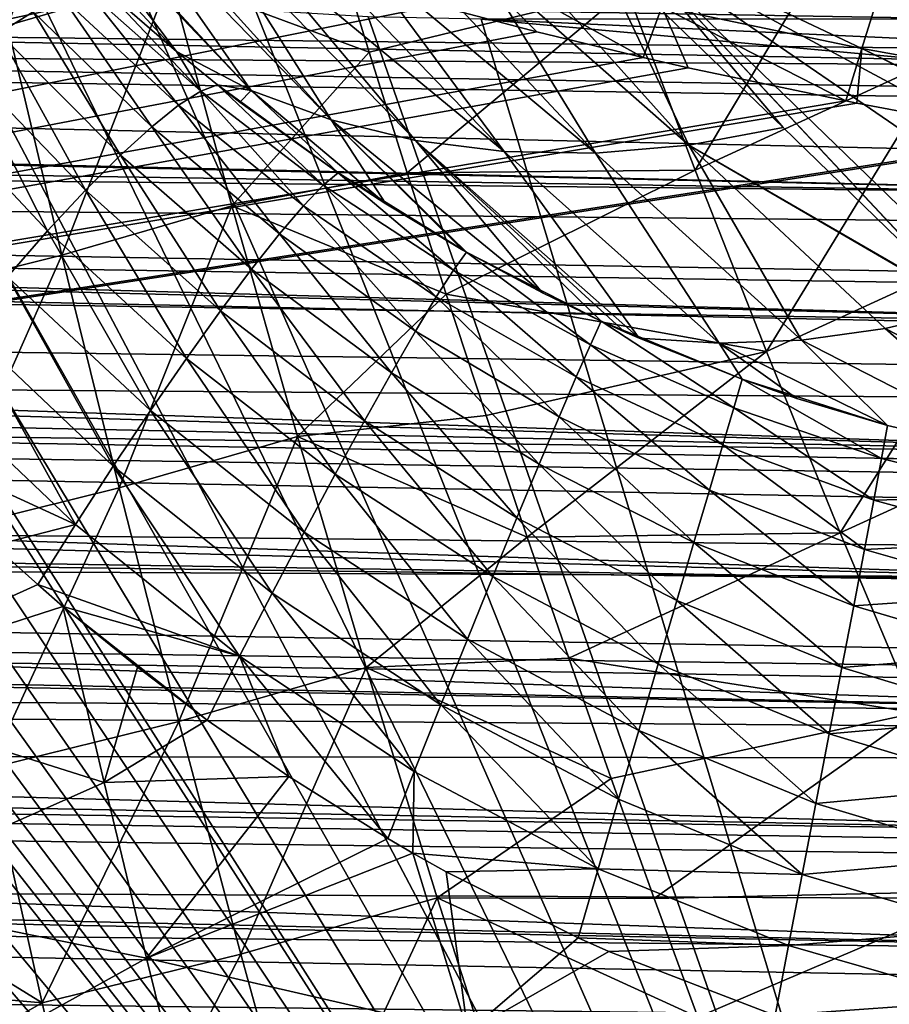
# Model space of a CAD drawing. Header units: metres. Extents: x -109 to 109, y -78 to 121.
# Tile 992 of 1056: x 43.46 to 48.59, y 0.83 to 6.64. Entities that reach past the tile are written whole.
import ezdxf

# ---------------------------------------------------------------- set-up
doc = ezdxf.new("R2010")
doc.units = ezdxf.units.M
doc.layers.add('solid_508554_SW0001', color=7, linetype='CONTINUOUS')

msp = doc.modelspace()

# ---------------------------------------------------------------- linework, layer by layer
at = {"layer": 'solid_508554_SW0001'}
for points in [[(4.682198, 13.057236, -8.693299), (50.351505, -7.183285, 2.992571), (32.970078, 13.057232, -8.693296)], [(4.682198, 13.057236, -8.693299), (4.682198, -7.183285, 2.992571), (50.351505, -7.183285, 2.992571)], [(50.351505, -7.183285, 2.992571), (34.869118, 11.46491, -7.773969), (32.970078, 13.057232, -8.693296)], [(50.351505, -7.183285, 2.992571), (36.770775, 9.875168, -6.856131), (34.869118, 11.46491, -7.773969)], [(50.351505, -7.183285, 2.992571), (37.230968, 9.509166, -6.64482), (36.770775, 9.875168, -6.856131)], [(50.351505, -7.183285, 2.992571), (37.714027, 9.16053, -6.443535), (37.230968, 9.509166, -6.64482)], [(50.351505, -7.183285, 2.992571), (38.218876, 8.830504, -6.252995), (37.714027, 9.16053, -6.443535)], [(50.351505, -7.183285, 2.992571), (38.744343, 8.520358, -6.073932), (38.218876, 8.830504, -6.252995)], [(50.351505, -7.183285, 2.992571), (39.28907, 8.231194, -5.906983), (38.744343, 8.520358, -6.073932)], [(50.351505, -7.183285, 2.992571), (39.851555, 7.963991, -5.752713), (39.28907, 8.231194, -5.906983)], [(43.383945, 6.608366, -26.677334), (43.083267, 7.937452, -26.264164), (43.99963, 8.205528, -26.358107)], [(43.383945, 6.608366, -26.677334), (43.99963, 8.205528, -26.358107), (44.342594, 6.887798, -26.777256)], [(48.938831, 6.44196, -27.83481), (48.478962, 7.48386, -27.630554), (49.865147, 8.230908, -27.952419)], [(50.351505, -7.183285, 2.992571), (40.430286, 7.719659, -5.611648), (39.851555, 7.963991, -5.752713)], [(42.776962, 7.874118, -9.504266), (43.594124, 7.507923, -9.275441), (15.998173, 0.732994, -5.041996)], [(43.961468, 6.819921, -20.907629), (44.382786, 6.454134, -21.110563), (43.060326, 7.882202, -19.173925)], [(43.529495, 7.582778, -18.795855), (43.060326, 7.882202, -19.173925), (44.382786, 6.454134, -21.110563)], [(50.351505, -7.183285, 2.992571), (40.926521, 7.53322, -5.504007), (40.430286, 7.719659, -5.611648)], [(43.529495, 7.582778, -18.795855), (44.382786, 6.454134, -21.110563), (44.823631, 6.225471, -20.735821)], [(43.588161, 7.55115, -18.751936), (43.529495, 7.582778, -18.795855), (44.823631, 6.225471, -20.735821)], [(43.594124, 7.507923, -9.275441), (43.793518, 7.427039, -9.2249), (15.998173, 0.732994, -5.041996)], [(50.351505, -7.183285, 2.992571), (41.024212, 7.498913, -5.4842), (40.926521, 7.53322, -5.504007)], [(44.042664, 7.342767, -18.432858), (43.588161, 7.55115, -18.751936), (44.823631, 6.225471, -20.735821)], [(50.351505, -7.183285, 2.992571), (41.632576, 7.302232, -5.370646), (41.024212, 7.498913, -5.4842)], [(47.444153, 5.754338, -27.545013), (47.040844, 6.820336, -27.35338), (48.478962, 7.48386, -27.630554)], [(47.444153, 5.754338, -27.545013), (48.478962, 7.48386, -27.630554), (48.938831, 6.44196, -27.83481)], [(43.793518, 7.427039, -9.2249), (44.754005, 7.07752, -9.006496), (15.998173, 0.732994, -5.041996)], [(6.763608, 7.378486, 24.960306), (80.942551, 6.099385, 22.97781), (80.94873, 6.774532, 22.816147)], [(6.763608, 7.378486, 24.960306), (7.627764, 6.957722, 25.016071), (80.942551, 6.099385, 22.97781)], [(44.042664, 7.342767, -18.432858), (44.823631, 6.225471, -20.735821), (45.294724, 6.050325, -20.37977)], [(44.170719, 7.294696, -18.349104), (44.042664, 7.342767, -18.432858), (45.294724, 6.050325, -20.37977)], [(50.351505, -7.183285, 2.992571), (42.254608, 7.130056, -5.271241), (41.632576, 7.302232, -5.370646)], [(44.593376, 7.165188, -18.0895), (44.170719, 7.294696, -18.349104), (45.294724, 6.050325, -20.37977)], [(51.110764, 6.363555, 20.544594), (6.852509, 6.642309, 21.841087), (5.058661, 7.233901, 21.748165)], [(51.108322, 7.094298, 20.301525), (51.110764, 6.363555, 20.544594), (5.058661, 7.233901, 21.748165)], [(44.342594, 6.887798, -26.777256), (45.303284, 7.155307, -26.909904), (45.519585, 6.450059, -27.083416)], [(44.593376, 7.165188, -18.0895), (45.294724, 6.050325, -20.37977), (45.793941, 5.929466, -20.039843)], [(44.798309, 7.11725, -17.972206), (44.593376, 7.165188, -18.0895), (45.793941, 5.929466, -20.039843)], [(45.519585, 6.450059, -27.083416), (45.303284, 7.155307, -26.909904), (47.040844, 6.820336, -27.35338)], [(50.351505, -7.183285, 2.992571), (42.889103, 6.983013, -5.186345), (42.254608, 7.130056, -5.271241)], [(44.798309, 7.11725, -17.972206), (45.793941, 5.929466, -20.039843), (46.316025, 5.864166, -19.719618)], [(45.174713, 7.052275, -17.770094), (44.798309, 7.11725, -17.972206), (46.316025, 5.864166, -19.719618)], [(46.849804, 7.080468, -17.053902), (47.963535, 6.005582, -18.909605), (47.027973, 7.111581, -16.993959)], [(47.027973, 7.111581, -16.993959), (51.692684, 3.913509, -22.533182), (52.950245, 3.926706, -22.510326)], [(63.661411, 7.111581, -16.993959), (47.027973, 7.111581, -16.993959), (52.950245, 3.926706, -22.510326)], [(47.027973, 7.111581, -16.993959), (50.325684, 3.916145, -22.528618), (51.692684, 3.913509, -22.533182)], [(47.027973, 7.111581, -16.993959), (49.065971, 4.937428, -20.759703), (50.325684, 3.916145, -22.528618)], [(47.027973, 7.111581, -16.993959), (49.049793, 4.951752, -20.734894), (49.065971, 4.937428, -20.759703)], [(47.027973, 7.111581, -16.993959), (47.963535, 6.005582, -18.909605), (49.049793, 4.951752, -20.734894)], [(44.754005, 7.07752, -9.006496), (45.004299, 6.99617, -8.955664), (15.998173, 0.732994, -5.041996)], [(45.461052, 7.02161, -17.627178), (45.174713, 7.052275, -17.770094), (46.316025, 5.864166, -19.719618)], [(46.849804, 7.080468, -17.053902), (46.399712, 7.0253, -17.218859), (47.40659, 5.902406, -19.151543)], [(46.849804, 7.080468, -17.053902), (47.40659, 5.902406, -19.151543), (47.963535, 6.005582, -18.909605)], [(45.004299, 6.99617, -8.955664), (45.916534, 6.726389, -8.787086), (15.998173, 0.732994, -5.041996)], [(50.351505, -7.183285, 2.992571), (43.534229, 6.861862, -5.116398), (42.889103, 6.983013, -5.186345)], [(45.461052, 7.02161, -17.627178), (46.316025, 5.864166, -19.719618), (46.855469, 5.855114, -19.422476)], [(45.779358, 7.005448, -17.478661), (45.461052, 7.02161, -17.627178), (46.855469, 5.855114, -19.422476)], [(46.148495, 7.009284, -17.31946), (45.779358, 7.005448, -17.478661), (46.855469, 5.855114, -19.422476)], [(46.072384, 7.00731, -8.990724), (46.51001, 6.570379, -8.689599), (45.916534, 6.726389, -8.787086)], [(46.072384, 7.00731, -8.990724), (47.13633, 6.419793, -8.595503), (46.51001, 6.570379, -8.689599)], [(47.246529, 6.717529, -8.810441), (47.13633, 6.419793, -8.595503), (46.072384, 7.00731, -8.990724)], [(46.399712, 7.0253, -17.218859), (46.148495, 7.009284, -17.31946), (47.40659, 5.902406, -19.151543)], [(46.148495, 7.009284, -17.31946), (46.855469, 5.855114, -19.422476), (47.40659, 5.902406, -19.151543)], [(48.426956, 6.471897, -8.658332), (47.246529, 6.717529, -8.810441), (47.345108, 6.986593, -9.064669)], [(48.515335, 6.749168, -8.921957), (48.426956, 6.471897, -8.658332), (47.345108, 6.986593, -9.064669)], [(49.693485, 6.546833, -8.804356), (48.515335, 6.749168, -8.921957), (48.600658, 6.989147, -9.220818)], [(7.627764, 6.957722, 25.016071), (80.938202, 5.692484, 23.051933), (80.942551, 6.099385, 22.97781)], [(7.627764, 6.957722, 25.016071), (7.90768, 6.819988, 25.030664), (80.938202, 5.692484, 23.051933)], [(43.704922, 5.251282, -26.965794), (43.383945, 6.608366, -26.677334), (44.342594, 6.887798, -26.777256)], [(50.351505, -7.183285, 2.992571), (44.187977, 6.76719, -5.061739), (43.534229, 6.861862, -5.116398)], [(43.704922, 5.251282, -26.965794), (44.342594, 6.887798, -26.777256), (44.709457, 5.54294, -27.071918)], [(44.709457, 5.54294, -27.071918), (44.342594, 6.887798, -26.777256), (45.519585, 6.450059, -27.083416)], [(7.90768, 6.819988, 25.030664), (80.931564, 5.140692, 23.12529), (80.938202, 5.692484, 23.051933)], [(7.90768, 6.819988, 25.030664), (9.032763, 6.259046, 25.071741), (80.931564, 5.140692, 23.12529)], [(43.851891, 6.818474, -21.301262), (43.709091, 6.774453, -21.681589), (44.394764, 6.136961, -21.998335)], [(43.851891, 6.818474, -21.301262), (44.525204, 6.220282, -21.614513), (43.961468, 6.819921, -20.907629)], [(43.851891, 6.818474, -21.301262), (44.394764, 6.136961, -21.998335), (44.525204, 6.220282, -21.614513)], [(44.525204, 6.220282, -21.614513), (44.382786, 6.454134, -21.110563), (43.961468, 6.819921, -20.907629)], [(45.74329, 5.738456, -27.221739), (45.519585, 6.450059, -27.083416), (47.040844, 6.820336, -27.35338)], [(45.74329, 5.738456, -27.221739), (47.040844, 6.820336, -27.35338), (47.444153, 5.754338, -27.545013)], [(43.709091, 6.774453, -21.681589), (43.535561, 6.688766, -22.041481), (44.235939, 6.009972, -22.358782)], [(43.709091, 6.774453, -21.681589), (44.235939, 6.009972, -22.358782), (44.394764, 6.136961, -21.998335)], [(50.351505, -7.183285, 2.992571), (44.848324, 6.699342, -5.022567), (44.187977, 6.76719, -5.061739)], [(49.611534, 6.259682, -8.527947), (48.426956, 6.471897, -8.658332), (48.515335, 6.749168, -8.921957)], [(49.693485, 6.546833, -8.804356), (49.611534, 6.259682, -8.527947), (48.515335, 6.749168, -8.921957)], [(45.916534, 6.726389, -8.787086), (46.51001, 6.570379, -8.689599), (15.998173, 0.732994, -5.041996)], [(43.256035, 6.694077, -22.280769), (43.334522, 6.563001, -22.374262), (43.535561, 6.688766, -22.041481)], [(43.535561, 6.688766, -22.041481), (43.334522, 6.563001, -22.374262), (44.051739, 5.841731, -22.688995)], [(43.535561, 6.688766, -22.041481), (44.051739, 5.841731, -22.688995), (44.235939, 6.009972, -22.358782)], [(50.351505, -7.183285, 2.992571), (45.513195, 6.658569, -4.999027), (44.848324, 6.699342, -5.022567)], [(47.246529, 6.717529, -8.810441), (47.403534, 6.359182, -8.557629), (47.13633, 6.419793, -8.595503)], [(47.246529, 6.717529, -8.810441), (48.33411, 6.162836, -8.434938), (47.403534, 6.359182, -8.557629)], [(48.426956, 6.471897, -8.658332), (48.33411, 6.162836, -8.434938), (47.246529, 6.717529, -8.810441)], [(51.114517, 5.610165, 20.704668), (6.978152, 6.600075, 21.845884), (6.852509, 6.642309, 21.841087)], [(51.110764, 6.363555, 20.544594), (51.114517, 5.610165, 20.704668), (6.852509, 6.642309, 21.841087)], [(50.351505, -7.183285, 2.992571), (46.180508, 6.644997, -4.991191), (45.513195, 6.658569, -4.999027)], [(50.353447, 6.455267, -4.881651), (50.358887, 6.644997, -4.991191), (46.180508, 6.644997, -4.991191)], [(50.351505, 6.265568, -4.772128), (50.353447, 6.455267, -4.881651), (46.180508, 6.644997, -4.991191)], [(50.351505, -7.183285, 2.992571), (50.351505, 6.265568, -4.772128), (46.180508, 6.644997, -4.991191)], [(51.114517, 5.610165, 20.704668), (8.585925, 6.051288, 21.886559), (6.978152, 6.600075, 21.845884)], [(46.51001, 6.570379, -8.689599), (47.13633, 6.419793, -8.595503), (15.998173, 0.732994, -5.041996)], [(42.689816, 4.999235, -26.880316), (43.383945, 6.608366, -26.677334), (43.704922, 5.251282, -26.965794)], [(43.334522, 6.563001, -22.374262), (43.109703, 6.399492, -22.673756), (43.845676, 5.635439, -22.982693)], [(43.334522, 6.563001, -22.374262), (43.845676, 5.635439, -22.982693), (44.051739, 5.841731, -22.688995)], [(44.823631, 6.225471, -20.735821), (44.382786, 6.454134, -21.110563), (44.624866, 6.258337, -21.213959)], [(44.525204, 6.220282, -21.614513), (44.624866, 6.258337, -21.213959), (44.382786, 6.454134, -21.110563)], [(48.426956, 6.471897, -8.658332), (48.398029, 6.150088, -8.426972), (48.33411, 6.162836, -8.434938)], [(48.426956, 6.471897, -8.658332), (49.498386, 5.942852, -8.297477), (48.398029, 6.150088, -8.426972)], [(48.426956, 6.471897, -8.658332), (49.526787, 5.937778, -8.294307), (49.498386, 5.942852, -8.297477)], [(49.611534, 6.259682, -8.527947), (49.526787, 5.937778, -8.294307), (48.426956, 6.471897, -8.658332)], [(47.13633, 6.419793, -8.595503), (47.403534, 6.359182, -8.557629), (15.998173, 0.732994, -5.041996)], [(43.109703, 6.399492, -22.673756), (42.865276, 6.201272, -22.934406), (43.621674, 5.395023, -23.234282)], [(43.109703, 6.399492, -22.673756), (43.621674, 5.395023, -23.234282), (43.845676, 5.635439, -22.982693)], [(44.709457, 5.54294, -27.071918), (45.519585, 6.450059, -27.083416), (45.74329, 5.738456, -27.221739)], [(47.864738, 4.683309, -27.654007), (47.444153, 5.754338, -27.545013), (48.938831, 6.44196, -27.83481)], [(47.864738, 4.683309, -27.654007), (48.938831, 6.44196, -27.83481), (49.418877, 5.396215, -27.956739)], [(47.403534, 6.359182, -8.557629), (48.33411, 6.162836, -8.434938), (15.998173, 0.732994, -5.041996)], [(9.032763, 6.259046, 25.071741), (9.857052, 5.840906, 25.083393), (80.931564, 5.140692, 23.12529)], [(45.248283, 5.66526, -21.877697), (44.624866, 6.258337, -21.213959), (44.525204, 6.220282, -21.614513)], [(44.624866, 6.258337, -21.213959), (45.336914, 5.738561, -21.474354), (44.756321, 6.1562, -21.266661)], [(45.248283, 5.66526, -21.877697), (45.336914, 5.738561, -21.474354), (44.624866, 6.258337, -21.213959)], [(44.823631, 6.225471, -20.735821), (44.624866, 6.258337, -21.213959), (44.756321, 6.1562, -21.266661)], [(44.823631, 6.225471, -20.735821), (44.756321, 6.1562, -21.266661), (45.336914, 5.738561, -21.474354)], [(44.823631, 6.225471, -20.735821), (45.336914, 5.738561, -21.474354), (45.618561, 5.55466, -21.562429)], [(45.294724, 6.050325, -20.37977), (44.823631, 6.225471, -20.735821), (45.618561, 5.55466, -21.562429)], [(48.33411, 6.162836, -8.434938), (48.398029, 6.150088, -8.426972), (15.998173, 0.732994, -5.041996)], [(42.865276, 6.201272, -22.934406), (43.383987, 5.125058, -23.438978), (43.621674, 5.395023, -23.234282)], [(45.13184, 5.544224, -22.261003), (44.525204, 6.220282, -21.614513), (44.394764, 6.136961, -21.998335)], [(45.13184, 5.544224, -22.261003), (45.248283, 5.66526, -21.877697), (44.525204, 6.220282, -21.614513)], [(48.398029, 6.150088, -8.426972), (49.498386, 5.942852, -8.297477), (15.998173, 0.732994, -5.041996)], [(44.989925, 5.377839, -22.617805), (44.394764, 6.136961, -21.998335), (44.235939, 6.009972, -22.358782)], [(44.989925, 5.377839, -22.617805), (45.13184, 5.544224, -22.261003), (44.394764, 6.136961, -21.998335)], [(51.119534, 4.843579, 20.77973), (8.890319, 5.945632, 21.88983), (8.585925, 6.051288, 21.886559)], [(51.114517, 5.610165, 20.704668), (51.119534, 4.843579, 20.77973), (8.585925, 6.051288, 21.886559)], [(45.294724, 6.050325, -20.37977), (46.093361, 5.2706, -21.695602), (46.542576, 5.030219, -21.807228)], [(45.793941, 5.929466, -20.039843), (45.294724, 6.050325, -20.37977), (46.542576, 5.030219, -21.807228)], [(45.294724, 6.050325, -20.37977), (46.073212, 5.282019, -21.690287), (46.093361, 5.2706, -21.695602)], [(45.294724, 6.050325, -20.37977), (45.618561, 5.55466, -21.562429), (46.073212, 5.282019, -21.690287)], [(44.825298, 5.169342, -22.941166), (44.235939, 6.009972, -22.358782), (44.051739, 5.841731, -22.688995)], [(44.825298, 5.169342, -22.941166), (44.989925, 5.377839, -22.617805), (44.235939, 6.009972, -22.358782)], [(47.40659, 5.902406, -19.151543), (49.049793, 4.951752, -20.734894), (47.963535, 6.005582, -18.909605)], [(51.119534, 4.843579, 20.77973), (10.252916, 5.46583, 21.886436), (8.890319, 5.945632, 21.88983)], [(49.498386, 5.942852, -8.297477), (49.526787, 5.937778, -8.294307), (15.998173, 0.732994, -5.041996)], [(49.526787, 5.937778, -8.294307), (50.503654, 0.732994, -5.041996), (15.998173, 0.732994, -5.041996)], [(45.793941, 5.929466, -20.039843), (47.0271, 4.799969, -21.915672), (47.11285, 4.762218, -21.933834)], [(46.316025, 5.864166, -19.719618), (45.793941, 5.929466, -20.039843), (47.11285, 4.762218, -21.933834)], [(45.793941, 5.929466, -20.039843), (46.889435, 4.862432, -21.885916), (47.0271, 4.799969, -21.915672)], [(45.793941, 5.929466, -20.039843), (46.542576, 5.030219, -21.807228), (46.889435, 4.862432, -21.885916)], [(47.40659, 5.902406, -19.151543), (46.855469, 5.855114, -19.422476), (48.071609, 4.751212, -21.301785)], [(47.40659, 5.902406, -19.151543), (49.065971, 4.937428, -20.759703), (49.049793, 4.951752, -20.734894)], [(47.40659, 5.902406, -19.151543), (48.566582, 4.819886, -21.018305), (49.065971, 4.937428, -20.759703)], [(47.40659, 5.902406, -19.151543), (48.071609, 4.751212, -21.301785), (48.566582, 4.819886, -21.018305)], [(9.857052, 5.840906, 25.083393), (80.924133, 4.591235, 23.167868), (80.931564, 5.140692, 23.12529)], [(9.857052, 5.840906, 25.083393), (10.148746, 5.691421, 25.083662), (80.924133, 4.591235, 23.167868)], [(44.641171, 4.922789, -23.224787), (44.051739, 5.841731, -22.688995), (43.845676, 5.635439, -22.982693)], [(44.641171, 4.922789, -23.224787), (44.825298, 5.169342, -22.941166), (44.051739, 5.841731, -22.688995)], [(46.316025, 5.864166, -19.719618), (47.11285, 4.762218, -21.933834), (47.585754, 4.731886, -21.607803)], [(46.855469, 5.855114, -19.422476), (46.316025, 5.864166, -19.719618), (47.585754, 4.731886, -21.607803)], [(46.855469, 5.855114, -19.422476), (47.585754, 4.731886, -21.607803), (48.071609, 4.751212, -21.301785)], [(44.709457, 5.54294, -27.071918), (45.74329, 5.738456, -27.221739), (45.973717, 5.022664, -27.324497)], [(46.016636, 5.163651, -22.097252), (45.336914, 5.738561, -21.474354), (45.248283, 5.66526, -21.877697)], [(45.336914, 5.738561, -21.474354), (46.093361, 5.2706, -21.695602), (45.618561, 5.55466, -21.562429)], [(46.016636, 5.163651, -22.097252), (46.093361, 5.2706, -21.695602), (45.336914, 5.738561, -21.474354)], [(45.973717, 5.022664, -27.324497), (45.74329, 5.738456, -27.221739), (47.444153, 5.754338, -27.545013)], [(45.973717, 5.022664, -27.324497), (47.444153, 5.754338, -27.545013), (47.864738, 4.683309, -27.654007)], [(10.148746, 5.691421, 25.083662), (80.917915, 4.172284, 23.180151), (80.924133, 4.591235, 23.167868)], [(10.148746, 5.691421, 25.083662), (11.266255, 5.112192, 25.065367), (80.917915, 4.172284, 23.180151)], [(45.915913, 5.007072, -22.476643), (45.248283, 5.66526, -21.877697), (45.13184, 5.544224, -22.261003)], [(45.915913, 5.007072, -22.476643), (46.016636, 5.163651, -22.097252), (45.248283, 5.66526, -21.877697)], [(44.441116, 4.642978, -23.463156), (43.845676, 5.635439, -22.982693), (43.621674, 5.395023, -23.234282)], [(44.441116, 4.642978, -23.463156), (44.641171, 4.922789, -23.224787), (43.845676, 5.635439, -22.982693)], [(44.043404, 3.877506, -27.128271), (43.704922, 5.251282, -26.965794), (44.709457, 5.54294, -27.071918)], [(44.043404, 3.877506, -27.128271), (44.709457, 5.54294, -27.071918), (45.097023, 4.182184, -27.240755)], [(45.097023, 4.182184, -27.240755), (44.709457, 5.54294, -27.071918), (45.973717, 5.022664, -27.324497)], [(45.793159, 4.803875, -22.826273), (45.13184, 5.544224, -22.261003), (44.989925, 5.377839, -22.617805)], [(45.793159, 4.803875, -22.826273), (45.915913, 5.007072, -22.476643), (45.13184, 5.544224, -22.261003)], [(45.618561, 5.55466, -21.562429), (46.093361, 5.2706, -21.695602), (46.073212, 5.282019, -21.690287)], [(51.125755, 4.073412, 20.768854), (10.788867, 5.274172, 21.876749), (10.252916, 5.46583, 21.886436)], [(51.119534, 4.843579, 20.77973), (51.125755, 4.073412, 20.768854), (10.252916, 5.46583, 21.886436)], [(44.229031, 4.335353, -23.651628), (43.621674, 5.395023, -23.234282), (43.383987, 5.125058, -23.438978)], [(44.229031, 4.335353, -23.651628), (44.441116, 4.642978, -23.463156), (43.621674, 5.395023, -23.234282)], [(45.650806, 4.558093, -23.139206), (44.989925, 5.377839, -22.617805), (44.825298, 5.169342, -22.941166)], [(45.650806, 4.558093, -23.139206), (45.793159, 4.803875, -22.826273), (44.989925, 5.377839, -22.617805)], [(48.300304, 3.613095, -27.679821), (47.864738, 4.683309, -27.654007), (49.418877, 5.396215, -27.956739)], [(48.300304, 3.613095, -27.679821), (49.418877, 5.396215, -27.956739), (49.916462, 4.352358, -27.995716)], [(51.125755, 4.073412, 20.768854), (11.846932, 4.890662, 21.843119), (10.788867, 5.274172, 21.876749)], [(42.978512, 3.614299, -27.037491), (42.689816, 4.999235, -26.880316), (43.704922, 5.251282, -26.965794)], [(42.978512, 3.614299, -27.037491), (43.704922, 5.251282, -26.965794), (44.043404, 3.877506, -27.128271)], [(46.825947, 4.723493, -22.284054), (46.093361, 5.2706, -21.695602), (46.016636, 5.163651, -22.097252)], [(46.093361, 5.2706, -21.695602), (46.889435, 4.862432, -21.885916), (46.542576, 5.030219, -21.807228)], [(46.825947, 4.723493, -22.284054), (46.889435, 4.862432, -21.885916), (46.093361, 5.2706, -21.695602)], [(44.009045, 4.0059, -23.786543), (43.383987, 5.125058, -23.438978), (43.137146, 4.83068, -23.592882)], [(44.009045, 4.0059, -23.786543), (44.229031, 4.335353, -23.651628), (43.383987, 5.125058, -23.438978)], [(45.491684, 4.274603, -23.409227), (44.825298, 5.169342, -22.941166), (44.641171, 4.922789, -23.224787)], [(45.491684, 4.274603, -23.409227), (45.650806, 4.558093, -23.139206), (44.825298, 5.169342, -22.941166)], [(46.742489, 4.533836, -22.656181), (46.016636, 5.163651, -22.097252), (45.915913, 5.007072, -22.476643)], [(46.742489, 4.533836, -22.656181), (46.825947, 4.723493, -22.284054), (46.016636, 5.163651, -22.097252)], [(11.266255, 5.112192, 25.065367), (12.05984, 4.694033, 25.03307), (80.917915, 4.172284, 23.180151)], [(45.097023, 4.182184, -27.240755), (45.973717, 5.022664, -27.324497), (46.210072, 4.305096, -27.391409)], [(46.640934, 4.296896, -22.995235), (45.915913, 5.007072, -22.476643), (45.793159, 4.803875, -22.826273)], [(46.640934, 4.296896, -22.995235), (46.742489, 4.533836, -22.656181), (45.915913, 5.007072, -22.476643)], [(46.210072, 4.305096, -27.391409), (45.973717, 5.022664, -27.324497), (47.864738, 4.683309, -27.654007)], [(51.125755, 4.073412, 20.768854), (12.667945, 4.588662, 21.803179), (11.846932, 4.890662, 21.843119)], [(45.318947, 3.959033, -23.630983), (44.641171, 4.922789, -23.224787), (44.441116, 4.642978, -23.463156)], [(45.318947, 3.959033, -23.630983), (45.491684, 4.274603, -23.409227), (44.641171, 4.922789, -23.224787)], [(48.566582, 4.819886, -21.018305), (50.325684, 3.916145, -22.528618), (49.065971, 4.937428, -20.759703)], [(43.785431, 3.66103, -23.865273), (43.137146, 4.83068, -23.592882), (42.885845, 4.517493, -23.693069)], [(43.785431, 3.66103, -23.865273), (44.009045, 4.0059, -23.786543), (43.137146, 4.83068, -23.592882)], [(47.671871, 4.350939, -22.447086), (46.889435, 4.862432, -21.885916), (46.825947, 4.723493, -22.284054)], [(46.889435, 4.862432, -21.885916), (47.72123, 4.519167, -22.05566), (47.0271, 4.799969, -21.915672)], [(47.671871, 4.350939, -22.447086), (47.72123, 4.519167, -22.05566), (46.889435, 4.862432, -21.885916)], [(46.523327, 4.017451, -23.294384), (45.793159, 4.803875, -22.826273), (45.650806, 4.558093, -23.139206)], [(46.523327, 4.017451, -23.294384), (46.640934, 4.296896, -22.995235), (45.793159, 4.803875, -22.826273)], [(47.0271, 4.799969, -21.915672), (47.72123, 4.519167, -22.05566), (47.11285, 4.762218, -21.933834)], [(48.566582, 4.819886, -21.018305), (48.071609, 4.751212, -21.301785), (49.444435, 4.04662, -22.367876)], [(48.566582, 4.819886, -21.018305), (49.444435, 4.04662, -22.367876), (50.325684, 3.916145, -22.528618)], [(47.606804, 4.131425, -22.80876), (46.825947, 4.723493, -22.284054), (46.742489, 4.533836, -22.656181)], [(47.606804, 4.131425, -22.80876), (47.671871, 4.350939, -22.447086), (46.825947, 4.723493, -22.284054)], [(47.585754, 4.731886, -21.607803), (47.11285, 4.762218, -21.933834), (47.72123, 4.519167, -22.05566)], [(48.071609, 4.751212, -21.301785), (47.585754, 4.731886, -21.607803), (48.57938, 4.245923, -22.213976)], [(47.585754, 4.731886, -21.607803), (48.044811, 4.406875, -22.11672), (48.57938, 4.245923, -22.213976)], [(47.585754, 4.731886, -21.607803), (47.72123, 4.519167, -22.05566), (48.044811, 4.406875, -22.11672)], [(48.071609, 4.751212, -21.301785), (48.57938, 4.245923, -22.213976), (49.444435, 4.04662, -22.367876)], [(12.05984, 4.694033, 25.03307), (80.906685, 3.483892, 23.162571), (80.917915, 4.172284, 23.180151)], [(12.05984, 4.694033, 25.03307), (12.395479, 4.515645, 25.014395), (80.906685, 3.483892, 23.162571)], [(46.451611, 3.587997, -27.422333), (46.210072, 4.305096, -27.391409), (47.864738, 4.683309, -27.654007)], [(46.451611, 3.587997, -27.422333), (47.864738, 4.683309, -27.654007), (48.300304, 3.613095, -27.679821)], [(45.136024, 3.617643, -23.80007), (44.441116, 4.642978, -23.463156), (44.229031, 4.335353, -23.651628)], [(45.136024, 3.617643, -23.80007), (45.318947, 3.959033, -23.630983), (44.441116, 4.642978, -23.463156)], [(51.133102, 3.309304, 20.672209), (13.361791, 4.330395, 21.75952), (12.667945, 4.588662, 21.803179)], [(51.125755, 4.073412, 20.768854), (51.133102, 3.309304, 20.672209), (12.667945, 4.588662, 21.803179)], [(46.392036, 3.701132, -23.547596), (45.650806, 4.558093, -23.139206), (45.491684, 4.274603, -23.409227)], [(46.392036, 3.701132, -23.547596), (46.523327, 4.017451, -23.294384), (45.650806, 4.558093, -23.139206)], [(12.395479, 4.515645, 25.014395), (80.901741, 3.202991, 23.141869), (80.906685, 3.483892, 23.162571)], [(12.395479, 4.515645, 25.014395), (13.521557, 3.909743, 24.928942), (80.901741, 3.202991, 23.141869)], [(43.785431, 3.66103, -23.865273), (42.885845, 4.517493, -23.693069), (42.634636, 4.191754, -23.737576)], [(47.528011, 3.864724, -23.134169), (46.742489, 4.533836, -22.656181), (46.640934, 4.296896, -22.995235)], [(47.528011, 3.864724, -23.134169), (47.606804, 4.131425, -22.80876), (46.742489, 4.533836, -22.656181)], [(47.671871, 4.350939, -22.447086), (48.543564, 4.05168, -22.594419), (47.72123, 4.519167, -22.05566)], [(47.72123, 4.519167, -22.05566), (48.57938, 4.245923, -22.213976), (48.044811, 4.406875, -22.11672)], [(48.543564, 4.05168, -22.594419), (48.57938, 4.245923, -22.213976), (47.72123, 4.519167, -22.05566)], [(51.133102, 3.309304, 20.672209), (14.519696, 3.893447, 21.665335), (13.361791, 4.330395, 21.75952)], [(44.946548, 3.257209, -23.91313), (44.229031, 4.335353, -23.651628), (44.009045, 4.0059, -23.786543)], [(44.946548, 3.257209, -23.91313), (45.136024, 3.617643, -23.80007), (44.229031, 4.335353, -23.651628)], [(45.097023, 4.182184, -27.240755), (46.210072, 4.305096, -27.391409), (46.451611, 3.587997, -27.422333)], [(47.606804, 4.131425, -22.80876), (48.497719, 3.806164, -22.942856), (47.671871, 4.350939, -22.447086)], [(47.671871, 4.350939, -22.447086), (48.497719, 3.806164, -22.942856), (48.543564, 4.05168, -22.594419)], [(48.748535, 2.54954, -27.621914), (48.300304, 3.613095, -27.679821), (49.916462, 4.352358, -27.995716)], [(46.249718, 3.354316, -23.749767), (45.491684, 4.274603, -23.409227), (45.318947, 3.959033, -23.630983)], [(46.249718, 3.354316, -23.749767), (46.392036, 3.701132, -23.547596), (45.491684, 4.274603, -23.409227)], [(47.437096, 3.556267, -23.416687), (46.640934, 4.296896, -22.995235), (46.523327, 4.017451, -23.294384)], [(47.437096, 3.556267, -23.416687), (47.528011, 3.864724, -23.134169), (46.640934, 4.296896, -22.995235)], [(48.543564, 4.05168, -22.594419), (49.444435, 4.04662, -22.367876), (48.57938, 4.245923, -22.213976)], [(43.785431, 3.66103, -23.865273), (42.634636, 4.191754, -23.737576), (43.304459, 3.538649, -23.853741)], [(44.39658, 2.498374, -27.163599), (44.043404, 3.877506, -27.128271), (45.097023, 4.182184, -27.240755)], [(44.39658, 2.498374, -27.163599), (45.097023, 4.182184, -27.240755), (45.50206, 2.816784, -27.282526)], [(45.50206, 2.816784, -27.282526), (45.097023, 4.182184, -27.240755), (46.451611, 3.587997, -27.422333)], [(47.528011, 3.864724, -23.134169), (48.442799, 3.514399, -23.25215), (47.606804, 4.131425, -22.80876)], [(47.606804, 4.131425, -22.80876), (48.442799, 3.514399, -23.25215), (48.497719, 3.806164, -22.942856)], [(47.335911, 3.212332, -23.650564), (46.523327, 4.017451, -23.294384), (46.392036, 3.701132, -23.547596)], [(47.335911, 3.212332, -23.650564), (47.437096, 3.556267, -23.416687), (46.523327, 4.017451, -23.294384)], [(48.543564, 4.05168, -22.594419), (48.497719, 3.806164, -22.942856), (49.423035, 3.829124, -22.735369)], [(48.543564, 4.05168, -22.594419), (49.423035, 3.829124, -22.735369), (49.444435, 4.04662, -22.367876)], [(44.754272, 2.884885, -23.967924), (44.009045, 4.0059, -23.786543), (43.785431, 3.66103, -23.865273)], [(44.754272, 2.884885, -23.967924), (44.946548, 3.257209, -23.91313), (44.009045, 4.0059, -23.786543)], [(46.099232, 2.983994, -23.89682), (45.318947, 3.959033, -23.630983), (45.136024, 3.617643, -23.80007)], [(46.099232, 2.983994, -23.89682), (46.249718, 3.354316, -23.749767), (45.318947, 3.959033, -23.630983)], [(13.521557, 3.909743, 24.928942), (14.23641, 3.519704, 24.855671), (80.901741, 3.202991, 23.141869)], [(51.133102, 3.309304, 20.672209), (14.791911, 3.789654, 21.639135), (14.519696, 3.893447, 21.665335)], [(43.279045, 2.223384, -27.067474), (42.978512, 3.614299, -27.037491), (44.043404, 3.877506, -27.128271)], [(43.279045, 2.223384, -27.067474), (44.043404, 3.877506, -27.128271), (44.39658, 2.498374, -27.163599)], [(47.437096, 3.556267, -23.416687), (48.379925, 3.182352, -23.51597), (47.528011, 3.864724, -23.134169)], [(47.528011, 3.864724, -23.134169), (48.379925, 3.182352, -23.51597), (48.442799, 3.514399, -23.25215)], [(51.141476, 2.560801, 20.491055), (16.132807, 3.272483, 21.486004), (14.791911, 3.789654, 21.639135)], [(51.133102, 3.309304, 20.672209), (51.141476, 2.560801, 20.491055), (14.791911, 3.789654, 21.639135)], [(48.497719, 3.806164, -22.942856), (48.442799, 3.514399, -23.25215), (49.396729, 3.561838, -23.068062)], [(48.497719, 3.806164, -22.942856), (49.396729, 3.561838, -23.068062), (49.423035, 3.829124, -22.735369)], [(47.226509, 2.839922, -23.831038), (46.392036, 3.701132, -23.547596), (46.249718, 3.354316, -23.749767)], [(47.226509, 2.839922, -23.831038), (47.335911, 3.212332, -23.650564), (46.392036, 3.701132, -23.547596)], [(43.785431, 3.66103, -23.865273), (43.304459, 3.538649, -23.853741), (43.56282, 3.307209, -23.886314)], [(44.754272, 2.884885, -23.967924), (43.785431, 3.66103, -23.865273), (43.56282, 3.307209, -23.886314)], [(45.943615, 2.597633, -23.985794), (45.136024, 3.617643, -23.80007), (44.946548, 3.257209, -23.91313)], [(45.943615, 2.597633, -23.985794), (46.099232, 2.983994, -23.89682), (45.136024, 3.617643, -23.80007)], [(46.697769, 2.87303, -27.417229), (46.451611, 3.587997, -27.422333), (48.300304, 3.613095, -27.679821)], [(46.697769, 2.87303, -27.417229), (48.300304, 3.613095, -27.679821), (48.748535, 2.54954, -27.621914)], [(45.50206, 2.816784, -27.282526), (46.451611, 3.587997, -27.422333), (46.697769, 2.87303, -27.417229)], [(47.335911, 3.212332, -23.650564), (48.310379, 2.816807, -23.728922), (47.437096, 3.556267, -23.416687)], [(47.437096, 3.556267, -23.416687), (48.310379, 2.816807, -23.728922), (48.379925, 3.182352, -23.51597)], [(48.442799, 3.514399, -23.25215), (49.366047, 3.250197, -23.359194), (49.396729, 3.561838, -23.068062)], [(14.23641, 3.519704, 24.855671), (80.886078, 2.383846, 23.036097), (80.901741, 3.202991, 23.141869)], [(14.23641, 3.519704, 24.855671), (14.626831, 3.304792, 24.809086), (80.886078, 2.383846, 23.036097)], [(43.56282, 3.307209, -23.886314), (43.304459, 3.538649, -23.853741), (42.203506, 2.690733, -23.802429)], [(48.442799, 3.514399, -23.25215), (48.379925, 3.182352, -23.51597), (49.366047, 3.250197, -23.359194)], [(47.111126, 2.446618, -23.954433), (46.249718, 3.354316, -23.749767), (46.099232, 2.983994, -23.89682)], [(47.111126, 2.446618, -23.954433), (47.226509, 2.839922, -23.831038), (46.249718, 3.354316, -23.749767)], [(14.626831, 3.304792, 24.809086), (80.883171, 2.241869, 23.01078), (80.886078, 2.383846, 23.036097)], [(14.626831, 3.304792, 24.809086), (15.691284, 2.712717, 24.657368), (80.883171, 2.241869, 23.01078)], [(51.141476, 2.560801, 20.491055), (16.345831, 3.189448, 21.457819), (16.132807, 3.272483, 21.486004)], [(43.56282, 3.307209, -23.886314), (42.203506, 2.690733, -23.802429), (43.711773, 3.178635, -23.902449)], [(44.754272, 2.884885, -23.967924), (43.56282, 3.307209, -23.886314), (43.711773, 3.178635, -23.902449)], [(45.786003, 2.20302, -24.014893), (44.946548, 3.257209, -23.91313), (44.754272, 2.884885, -23.967924)], [(45.786003, 2.20302, -24.014893), (45.943615, 2.597633, -23.985794), (44.946548, 3.257209, -23.91313)], [(47.226509, 2.839922, -23.831038), (48.235584, 2.425227, -23.886662), (47.335911, 3.212332, -23.650564)], [(47.335911, 3.212332, -23.650564), (48.235584, 2.425227, -23.886662), (48.310379, 2.816807, -23.728922)], [(48.379925, 3.182352, -23.51597), (49.331612, 2.900534, -23.602852), (49.366047, 3.250197, -23.359194)], [(51.141476, 2.560801, 20.491055), (17.381773, 2.782107, 21.304506), (16.345831, 3.189448, 21.457819)], [(42.203506, 2.690733, -23.802429), (43.95557, 2.139375, -23.897301), (43.711773, 3.178635, -23.902449)], [(44.151764, 2.818719, -23.940048), (43.711773, 3.178635, -23.902449), (43.95557, 2.139375, -23.897301)], [(44.564068, 2.507205, -23.963404), (43.711773, 3.178635, -23.902449), (44.151764, 2.818719, -23.940048)], [(44.754272, 2.884885, -23.967924), (43.711773, 3.178635, -23.902449), (44.564068, 2.507205, -23.963404)], [(48.379925, 3.182352, -23.51597), (48.310379, 2.816807, -23.728922), (49.331612, 2.900534, -23.602852)], [(46.992107, 2.040426, -24.01824), (46.099232, 2.983994, -23.89682), (45.943615, 2.597633, -23.985794)], [(46.992107, 2.040426, -24.01824), (47.111126, 2.446618, -23.954433), (46.099232, 2.983994, -23.89682)], [(44.754272, 2.884885, -23.967924), (44.564068, 2.507205, -23.963404), (45.045204, 2.173384, -23.978718)], [(44.754272, 2.884885, -23.967924), (45.045204, 2.173384, -23.978718), (45.630615, 1.807451, -23.983521)], [(45.786003, 2.20302, -24.014893), (44.754272, 2.884885, -23.967924), (45.630615, 1.807451, -23.983521)], [(45.50206, 2.816784, -27.282526), (46.697769, 2.87303, -27.417229), (46.94817, 2.161316, -27.376009)], [(46.94817, 2.161316, -27.376009), (46.697769, 2.87303, -27.417229), (48.748535, 2.54954, -27.621914)], [(48.310379, 2.816807, -23.728922), (49.294128, 2.51995, -23.794086), (49.331612, 2.900534, -23.602852)], [(44.564068, 2.507205, -23.963404), (44.151764, 2.818719, -23.940048), (43.95557, 2.139375, -23.897301)], [(44.761639, 1.125221, -27.070608), (44.39658, 2.498374, -27.163599), (45.50206, 2.816784, -27.282526)], [(44.761639, 1.125221, -27.070608), (45.50206, 2.816784, -27.282526), (45.921345, 1.457992, -27.195999)], [(45.921345, 1.457992, -27.195999), (45.50206, 2.816784, -27.282526), (46.94817, 2.161316, -27.376009)], [(47.111126, 2.446618, -23.954433), (48.15707, 2.015632, -23.98596), (47.226509, 2.839922, -23.831038)], [(47.226509, 2.839922, -23.831038), (48.15707, 2.015632, -23.98596), (48.235584, 2.425227, -23.886662)], [(48.310379, 2.816807, -23.728922), (48.235584, 2.425227, -23.886662), (49.294128, 2.51995, -23.794086)], [(51.150776, 1.837249, 20.227715), (18.139359, 2.480838, 21.174356), (17.381773, 2.782107, 21.304506)], [(51.141476, 2.560801, 20.491055), (51.150776, 1.837249, 20.227715), (17.381773, 2.782107, 21.304506)], [(15.691284, 2.712717, 24.657368), (16.373482, 2.328319, 24.540005), (80.883171, 2.241869, 23.01078)], [(42.203506, 2.690733, -23.802429), (42.424587, 1.459446, -23.765306), (43.95557, 2.139375, -23.897301)], [(46.871876, 1.629617, -24.02116), (45.943615, 2.597633, -23.985794), (45.786003, 2.20302, -24.014893)], [(46.871876, 1.629617, -24.02116), (46.992107, 2.040426, -24.01824), (45.943615, 2.597633, -23.985794)], [(45.045204, 2.173384, -23.978718), (44.564068, 2.507205, -23.963404), (43.95557, 2.139375, -23.897301)], [(47.202438, 1.453981, -27.298597), (46.94817, 2.161316, -27.376009), (48.748535, 2.54954, -27.621914)], [(47.202438, 1.453981, -27.298597), (48.748535, 2.54954, -27.621914), (49.207115, 1.498467, -27.479868)], [(48.235584, 2.425227, -23.886662), (49.254356, 2.116178, -23.92901), (49.294128, 2.51995, -23.794086)], [(51.150776, 1.837249, 20.227715), (18.543049, 2.319133, 21.098324), (18.139359, 2.480838, 21.174356)], [(43.58902, 0.837891, -26.969164), (43.279045, 2.223384, -27.067474), (44.39658, 2.498374, -27.163599)], [(43.58902, 0.837891, -26.969164), (44.39658, 2.498374, -27.163599), (44.761639, 1.125221, -27.070608)], [(46.992107, 2.040426, -24.01824), (48.076431, 1.596351, -24.024797), (47.111126, 2.446618, -23.954433)], [(47.111126, 2.446618, -23.954433), (48.076431, 1.596351, -24.024797), (48.15707, 2.015632, -23.98596)], [(48.235584, 2.425227, -23.886662), (48.15707, 2.015632, -23.98596), (49.254356, 2.116178, -23.92901)], [(16.373482, 2.328319, 24.540005), (80.862396, 1.29792, 22.78813), (80.883171, 2.241869, 23.01078)], [(16.373482, 2.328319, 24.540005), (16.694025, 2.146391, 24.47912), (80.862396, 1.29792, 22.78813)], [(51.160885, 1.147655, 19.88555), (19.621922, 1.883287, 20.870571), (18.543049, 2.319133, 21.098324)], [(51.150776, 1.837249, 20.227715), (51.160885, 1.147655, 19.88555), (18.543049, 2.319133, 21.098324)], [(42.209877, 1.688049, -26.983282), (43.279045, 2.223384, -27.067474), (43.58902, 0.837891, -26.969164)], [(45.045204, 2.173384, -23.978718), (43.95557, 2.139375, -23.897301), (44.204655, 1.100684, -23.800661)], [(45.630615, 1.807451, -23.983521), (45.045204, 2.173384, -23.978718), (44.204655, 1.100684, -23.800661)], [(45.786003, 2.20302, -24.014893), (45.630615, 1.807451, -23.983521), (45.777756, 1.72222, -23.982777)], [(46.871876, 1.629617, -24.02116), (45.786003, 2.20302, -24.014893), (45.777756, 1.72222, -23.982777)], [(45.921345, 1.457992, -27.195999), (46.94817, 2.161316, -27.376009), (47.202438, 1.453981, -27.298597)], [(16.694025, 2.146391, 24.47912), (17.637363, 1.606435, 24.277493), (80.862396, 1.29792, 22.78813)], [(42.424587, 1.459446, -23.765306), (44.204655, 1.100684, -23.800661), (43.95557, 2.139375, -23.897301)], [(48.15707, 2.015632, -23.98596), (49.213104, 1.697417, -24.004887), (49.254356, 2.116178, -23.92901)], [(46.871876, 1.629617, -24.02116), (48.076431, 1.596351, -24.024797), (46.992107, 2.040426, -24.01824)], [(48.15707, 2.015632, -23.98596), (48.076431, 1.596351, -24.024797), (49.213104, 1.697417, -24.004887)], [(51.160885, 1.147655, 19.88555), (19.883028, 1.776983, 20.8097), (19.621922, 1.883287, 20.870571)], [(45.630615, 1.807451, -23.983521), (44.204655, 1.100684, -23.800661), (45.777756, 1.72222, -23.982777)], [(51.160885, 1.147655, 19.88555), (20.623968, 1.473852, 20.623814), (19.883028, 1.776983, 20.8097)], [(42.344959, 0.946236, -26.929972), (42.209877, 1.688049, -26.983282), (43.58902, 0.837891, -26.969164)], [(44.204655, 1.100684, -23.800661), (46.102612, 0.664856, -23.809034), (45.777756, 1.72222, -23.982777)], [(45.975101, 1.612065, -23.980732), (45.777756, 1.72222, -23.982777), (46.102612, 0.664856, -23.809034)], [(46.871876, 1.629617, -24.02116), (45.777756, 1.72222, -23.982777), (45.975101, 1.612065, -23.980732)], [(48.076431, 1.596351, -24.024797), (49.171207, 1.272176, -24.020172), (49.213104, 1.697417, -24.004887)], [(46.871876, 1.629617, -24.02116), (45.975101, 1.612065, -23.980732), (46.753601, 1.222243, -23.963112)], [(46.871876, 1.629617, -24.02116), (46.753601, 1.222243, -23.963112), (47.995335, 1.176024, -24.002388)], [(46.871876, 1.629617, -24.02116), (47.995335, 1.176024, -24.002388), (48.076431, 1.596351, -24.024797)], [(17.637363, 1.606435, 24.277493), (80.8396, 0.379728, 22.47596), (80.862396, 1.29792, 22.78813)], [(17.637363, 1.606435, 24.277493), (18.468493, 1.125068, 24.070175), (80.8396, 0.379728, 22.47596)], [(46.753601, 1.222243, -23.963112), (45.975101, 1.612065, -23.980732), (46.102612, 0.664856, -23.809034)], [(48.076431, 1.596351, -24.024797), (47.995335, 1.176024, -24.002388), (49.171207, 1.272176, -24.020172)], [(20.623968, 1.473852, 20.623814), (51.171551, 0.506101, 19.47291), (36.33987, 0.7975, 19.916283)], [(51.160885, 1.147655, 19.88555), (51.171551, 0.506101, 19.47291), (20.623968, 1.473852, 20.623814)], [(42.424587, 1.459446, -23.765306), (42.651062, 0.240553, -23.603621), (44.204655, 1.100684, -23.800661)], [(45.135677, -0.230784, -26.849436), (44.761639, 1.125221, -27.070608), (45.921345, 1.457992, -27.195999)], [(45.135677, -0.230784, -26.849436), (45.921345, 1.457992, -27.195999), (46.351536, 0.116891, -26.981291)], [(45.921345, 1.457992, -27.195999), (47.202438, 1.453981, -27.298597), (47.460121, 0.752246, -27.18528)], [(46.351536, 0.116891, -26.981291), (45.921345, 1.457992, -27.195999), (47.460121, 0.752246, -27.18528)], [(47.460121, 0.752246, -27.18528), (47.202438, 1.453981, -27.298597), (49.207115, 1.498467, -27.479868)], [(47.460121, 0.752246, -27.18528), (49.207115, 1.498467, -27.479868), (49.673576, 0.465443, -27.254671)], [(46.93457, 1.141468, -23.957308), (46.753601, 1.222243, -23.963112), (46.102612, 0.664856, -23.809034)], [(47.995335, 1.176024, -24.002388), (46.753601, 1.222243, -23.963112), (46.93457, 1.141468, -23.957308)], [(47.995335, 1.176024, -24.002388), (49.12952, 0.849092, -23.974556), (49.171207, 1.272176, -24.020172)], [(47.995335, 1.176024, -24.002388), (46.93457, 1.141468, -23.957308), (47.915405, 0.763076, -23.919168)], [(47.995335, 1.176024, -24.002388), (47.915405, 0.763076, -23.919168), (49.12952, 0.849092, -23.974556)], [(18.468493, 1.125068, 24.070175), (80.836388, 0.258492, 22.427221), (80.8396, 0.379728, 22.47596)], [(18.468493, 1.125068, 24.070175), (18.525846, 1.091662, 24.054783), (80.836388, 0.258492, 22.427221)], [(43.905975, -0.530935, -26.742708), (43.58902, 0.837891, -26.969164), (44.761639, 1.125221, -27.070608)], [(43.905975, -0.530935, -26.742708), (44.761639, 1.125221, -27.070608), (45.135677, -0.230784, -26.849436)], [(46.93457, 1.141468, -23.957308), (46.102612, 0.664856, -23.809034), (47.915405, 0.763076, -23.919168)], [(18.525846, 1.091662, 24.054783), (19.365168, 0.600049, 23.812435), (80.836388, 0.258492, 22.427221)], [(42.651062, 0.240553, -23.603621), (44.458767, 0.075681, -23.613054), (44.204655, 1.100684, -23.800661)], [(44.204655, 1.100684, -23.800661), (44.458767, 0.075681, -23.613054), (46.102612, 0.664856, -23.809034)], [(42.481579, 0.208249, -26.840317), (42.344959, 0.946236, -26.929972), (43.58902, 0.837891, -26.969164)], [(42.481579, 0.208249, -26.840317), (43.58902, 0.837891, -26.969164), (43.905975, -0.530935, -26.742708)], [(49.12952, 0.849092, -23.974556), (47.915405, 0.763076, -23.919168), (49.088867, 0.436763, -23.868965)]]:
    msp.add_3dface(points, dxfattribs=at)

doc.saveas('drawing.dxf')
